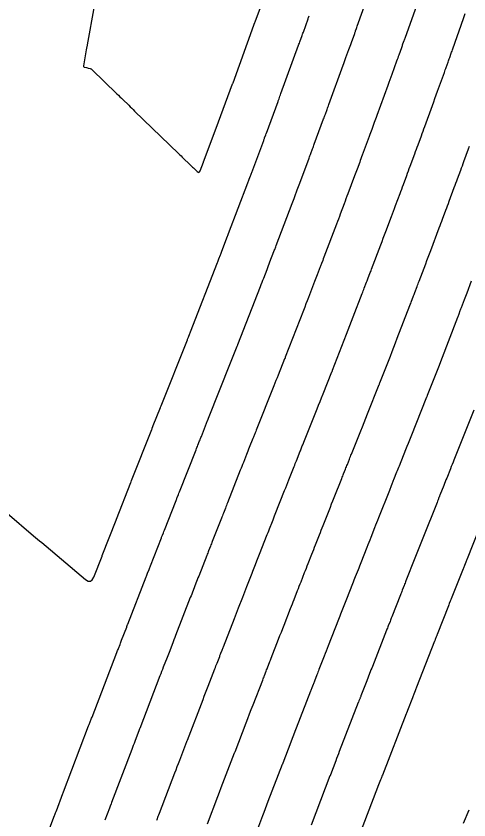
# Model space of a CAD drawing. Extents: x 1098669 to 1198896, y 698679 to 704410.
# Drawn here: x 1106741.76 to 1106769.46, y 699046.49 to 699095.68 of the extents above; entities that cross this region are included whole.
import ezdxf

# ---------------------------------------------------------------- set-up
doc = ezdxf.new("R2010")
doc.units = 0
doc.layers.add('R_Contours', color=7, linetype='Continuous')

msp = doc.modelspace()

# ---------------------------------------------------------------- linework, layer by layer
at = {"layer": 'R_Contours'}
for points in [[(1106742.937, 699043.62), (1106744.119, 699046.767), (1106744.136, 699046.813), (1106744.153, 699046.859), (1106744.214, 699047.02), (1106744.223, 699047.043), (1106744.625, 699048.106), (1106744.639, 699048.142), (1106744.667, 699048.216), (1106746.199, 699052.241), (1106746.218, 699052.29), (1106746.237, 699052.338), (1106746.255, 699052.387), (1106746.274, 699052.436), (1106746.383, 699052.721), (1106746.408, 699052.785), (1106747.926, 699056.736), (1106747.95, 699056.799), (1106747.974, 699056.861), (1106747.998, 699056.924), (1106748.022, 699056.986), (1106748.119, 699057.236), (1106748.143, 699057.299), (1106748.167, 699057.361), (1106748.191, 699057.423), (1106748.216, 699057.486), (1106748.525, 699058.288), (1106748.543, 699058.334), (1106748.585, 699058.442), (1106748.597, 699058.473), (1106749.717, 699061.36), (1106749.739, 699061.417), (1106749.761, 699061.474), (1106749.783, 699061.531), (1106749.806, 699061.587), (1106749.895, 699061.815), (1106749.917, 699061.872), (1106749.939, 699061.928), (1106749.961, 699061.985), (1106749.983, 699062.042), (1106750.651, 699063.754), (1106750.666, 699063.793), (1106750.682, 699063.832), (1106750.697, 699063.871), (1106750.712, 699063.909), (1106750.773, 699064.064), (1106750.803, 699064.142), (1106750.834, 699064.219), (1106751.55, 699066.046), (1106751.567, 699066.09), (1106751.584, 699066.134), (1106751.601, 699066.178), (1106751.619, 699066.222), (1106751.688, 699066.398), (1106751.723, 699066.486), (1106751.758, 699066.574), (1106752.769, 699069.143), (1106752.796, 699069.211), (1106752.823, 699069.28), (1106752.85, 699069.348), (1106752.878, 699069.416), (1106752.986, 699069.69), (1106753.013, 699069.758), (1106753.041, 699069.827), (1106753.068, 699069.895), (1106753.095, 699069.964), (1106753.418, 699070.78), (1106753.438, 699070.831), (1106753.458, 699070.882), (1106753.509, 699071.009), (1106753.539, 699071.085), (1106754.882, 699074.462), (1106754.923, 699074.566), (1106754.965, 699074.669), (1106755.006, 699074.773), (1106755.047, 699074.876), (1106755.29, 699075.481), (1106755.303, 699075.513), (1106755.324, 699075.566), (1106755.33, 699075.582), (1106756.71, 699079.134), (1106756.759, 699079.261), (1106756.809, 699079.389), (1106756.858, 699079.516), (1106756.907, 699079.643), (1106757.113, 699080.177), (1106757.157, 699080.293), (1106757.202, 699080.408), (1106757.246, 699080.524), (1106757.291, 699080.64), (1106757.533, 699081.271), (1106757.557, 699081.334), (1106757.581, 699081.397), (1106757.641, 699081.556), (1106757.677, 699081.65), (1106758.649, 699084.215), (1106758.688, 699084.319), (1106758.728, 699084.423), (1106758.767, 699084.527), (1106758.806, 699084.631), (1106758.962, 699085.046), (1106759.001, 699085.15), (1106759.04, 699085.254), (1106759.079, 699085.358), (1106759.118, 699085.462), (1106759.687, 699086.986), (1106759.714, 699087.058), (1106759.74, 699087.129), (1106759.767, 699087.201), (1106759.794, 699087.272), (1106759.9, 699087.559), (1106759.926, 699087.63), (1106759.953, 699087.702), (1106759.979, 699087.774), (1106760.006, 699087.845), (1106760.575, 699089.388), (1106760.602, 699089.46), (1106760.629, 699089.533), (1106760.656, 699089.606), (1106760.682, 699089.678), (1106760.789, 699089.969), (1106760.815, 699090.042), (1106760.842, 699090.115), (1106760.869, 699090.187), (1106760.895, 699090.26), (1106761.772, 699092.668), (1106761.814, 699092.785), (1106761.857, 699092.902), (1106761.899, 699093.02), (1106761.942, 699093.137), (1106762.118, 699093.626), (1106762.157, 699093.733), (1106762.196, 699093.84), (1106762.234, 699093.948), (1106762.273, 699094.055), (1106762.478, 699094.624), (1106762.491, 699094.661), (1106762.504, 699094.697), (1106762.517, 699094.734), (1106762.53, 699094.771), (1106762.582, 699094.917), (1106762.609, 699094.99), (1106762.635, 699095.063), (1106763.762, 699098.243)], [(1106766.452, 699096.893), (1106765.557, 699094.37), (1106765.538, 699094.318), (1106765.52, 699094.266), (1106765.501, 699094.215), (1106765.483, 699094.163), (1106765.409, 699093.955), (1106765.39, 699093.903), (1106765.372, 699093.851), (1106765.353, 699093.799), (1106765.334, 699093.747), (1106765.173, 699093.298), (1106765.139, 699093.205), (1106765.106, 699093.113), (1106765.073, 699093.021), (1106765.04, 699092.929), (1106764.744, 699092.109), (1106764.683, 699091.941), (1106764.623, 699091.774), (1106764.562, 699091.607), (1106764.501, 699091.44), (1106763.827, 699089.587), (1106763.788, 699089.481), (1106763.75, 699089.376), (1106763.711, 699089.27), (1106763.672, 699089.164), (1106763.518, 699088.742), (1106763.479, 699088.636), (1106763.44, 699088.53), (1106763.401, 699088.425), (1106763.362, 699088.319), (1106762.936, 699087.166), (1106762.897, 699087.061), (1106762.858, 699086.955), (1106762.819, 699086.85), (1106762.78, 699086.745), (1106762.624, 699086.323), (1106762.585, 699086.218), (1106762.546, 699086.112), (1106762.507, 699086.007), (1106762.467, 699085.902), (1106762.06, 699084.81), (1106762.002, 699084.655), (1106761.943, 699084.5), (1106761.885, 699084.345), (1106761.827, 699084.19), (1106761.594, 699083.569), (1106761.536, 699083.414), (1106761.477, 699083.259), (1106761.418, 699083.104), (1106761.36, 699082.949), (1106760.59, 699080.918), (1106760.554, 699080.822), (1106760.517, 699080.725), (1106760.443, 699080.531), (1106760.425, 699080.483), (1106760.406, 699080.435), (1106760.388, 699080.386), (1106760.37, 699080.338), (1106760.178, 699079.838), (1106760.14, 699079.738), (1106760.102, 699079.639), (1106760.063, 699079.54), (1106760.025, 699079.44), (1106759.647, 699078.459), (1106759.571, 699078.263), (1106759.495, 699078.066), (1106759.419, 699077.87), (1106759.343, 699077.673), (1106758.227, 699074.8), (1106758.212, 699074.762), (1106758.192, 699074.712), (1106758.186, 699074.698), (1106757.792, 699073.717), (1106757.726, 699073.551), (1106757.659, 699073.385), (1106757.593, 699073.218), (1106757.527, 699073.052), (1106756.453, 699070.35), (1106756.419, 699070.265), (1106756.385, 699070.179), (1106756.316, 699070.008), (1106756.299, 699069.966), (1106756.282, 699069.923), (1106756.265, 699069.88), (1106756.248, 699069.837), (1106756.026, 699069.276), (1106755.984, 699069.169), (1106755.941, 699069.061), (1106755.898, 699068.953), (1106755.856, 699068.845), (1106755.663, 699068.361), (1106755.617, 699068.245), (1106755.571, 699068.128), (1106755.524, 699068.011), (1106755.478, 699067.894), (1106754.688, 699065.888), (1106754.658, 699065.81), (1106754.627, 699065.731), (1106754.596, 699065.653), (1106754.565, 699065.575), (1106754.44, 699065.261), (1106754.409, 699065.182), (1106754.379, 699065.104), (1106754.348, 699065.025), (1106754.317, 699064.947), (1106753.765, 699063.538), (1106753.737, 699063.467), (1106753.709, 699063.395), (1106753.681, 699063.323), (1106753.653, 699063.251), (1106753.54, 699062.964), (1106753.511, 699062.893), (1106753.483, 699062.821), (1106753.455, 699062.749), (1106753.427, 699062.677), (1106752.932, 699061.408), (1106752.889, 699061.299), (1106752.846, 699061.189), (1106752.804, 699061.079), (1106752.761, 699060.97), (1106752.589, 699060.531), (1106752.546, 699060.422), (1106752.503, 699060.312), (1106752.461, 699060.203), (1106752.418, 699060.093), (1106751.52, 699057.778), (1106751.496, 699057.714), (1106751.471, 699057.65), (1106751.42, 699057.521), (1106751.396, 699057.457), (1106751.371, 699057.393), (1106751.158, 699056.842), (1106751.118, 699056.739), (1106751.078, 699056.637), (1106751.039, 699056.534), (1106750.999, 699056.432), (1106750.767, 699055.834), (1106750.716, 699055.7), (1106750.664, 699055.566), (1106750.612, 699055.433), (1106750.561, 699055.299), (1106749.324, 699052.078), (1106749.317, 699052.06), (1106749.297, 699052.007), (1106749.021, 699051.29), (1106748.975, 699051.169), (1106748.928, 699051.048), (1106748.882, 699050.926), (1106748.835, 699050.805), (1106747.601, 699047.562), (1106747.568, 699047.475), (1106747.512, 699047.33), (1106747.49, 699047.272), (1106747.468, 699047.214), (1106747.186, 699046.467)], [(1106746.529, 699096.294), (1106746.108, 699093.911), (1106746.099, 699093.862), (1106746.09, 699093.812), (1106746.054, 699093.612), (1106745.88, 699092.639), (1106745.879, 699092.61), (1106745.887, 699092.587), (1106745.904, 699092.57), (1106745.931, 699092.559), (1106746.061, 699092.526), (1106746.119, 699092.511), (1106746.177, 699092.496), (1106746.294, 699092.467), (1106746.323, 699092.457), (1106746.349, 699092.445), (1106746.374, 699092.429), (1106746.396, 699092.41), (1106747.931, 699090.919), (1106748.021, 699090.832), (1106748.111, 699090.744), (1106748.202, 699090.657), (1106748.292, 699090.57), (1106748.653, 699090.221), (1106748.743, 699090.134), (1106748.833, 699090.047), (1106748.923, 699089.959), (1106749.014, 699089.872), (1106751.689, 699087.277), (1106751.769, 699087.199), (1106751.85, 699087.122), (1106751.93, 699087.044), (1106752.011, 699086.967), (1106752.377, 699086.615), (1106752.436, 699086.558), (1106752.494, 699086.502), (1106752.553, 699086.445), (1106752.611, 699086.389), (1106752.845, 699086.162), (1106752.9, 699086.122), (1106752.947, 699086.115), (1106752.987, 699086.141), (1106753.02, 699086.201), (1106753.228, 699086.751), (1106753.234, 699086.765), (1106754.127, 699089.155), (1106754.144, 699089.203), (1106755.002, 699091.525), (1106755.012, 699091.552), (1106755.032, 699091.606), (1106756.313, 699095.125), (1106756.332, 699095.176), (1106756.375, 699095.295), (1106756.387, 699095.329), (1106756.765, 699096.379)], [(1106741.21, 699065.273), (1106742.835, 699063.882), (1106742.957, 699063.778), (1106743.079, 699063.674), (1106743.202, 699063.57), (1106743.325, 699063.466), (1106745.998, 699061.211), (1106746.163, 699061.108), (1106746.305, 699061.096), (1106746.423, 699061.174), (1106746.518, 699061.344), (1106747.016, 699062.627), (1106747.035, 699062.676), (1106747.875, 699064.831), (1106747.902, 699064.9), (1106748.782, 699067.146), (1106748.797, 699067.184), (1106748.827, 699067.26), (1106750.06, 699070.391), (1106750.076, 699070.431), (1106750.092, 699070.472), (1106750.132, 699070.572), (1106750.156, 699070.633), (1106750.587, 699071.723), (1106750.6, 699071.756), (1106750.626, 699071.821), (1106752.237, 699075.872), (1106752.253, 699075.913), (1106752.27, 699075.954), (1106752.286, 699075.995), (1106752.302, 699076.036), (1106752.394, 699076.263), (1106752.405, 699076.291), (1106752.433, 699076.364), (1106754.077, 699080.594), (1106754.1, 699080.652), (1106754.122, 699080.711), (1106754.145, 699080.769), (1106754.167, 699080.828), (1106754.257, 699081.061), (1106754.28, 699081.119), (1106754.302, 699081.178), (1106754.325, 699081.236), (1106754.347, 699081.295), (1106754.696, 699082.204), (1106754.713, 699082.249), (1106754.758, 699082.368), (1106754.764, 699082.383), (1106755.938, 699085.482), (1106755.958, 699085.535), (1106755.978, 699085.587), (1106755.998, 699085.64), (1106756.018, 699085.692), (1106756.097, 699085.903), (1106756.116, 699085.955), (1106756.136, 699086.008), (1106756.156, 699086.061), (1106756.176, 699086.113), (1106756.907, 699088.071), (1106756.921, 699088.108), (1106756.935, 699088.146), (1106756.949, 699088.184), (1106756.963, 699088.222), (1106757.033, 699088.411), (1106757.061, 699088.486), (1106757.075, 699088.524), (1106757.789, 699090.456), (1106757.803, 699090.496), (1106757.818, 699090.536), (1106757.833, 699090.575), (1106757.847, 699090.615), (1106757.905, 699090.774), (1106757.935, 699090.854), (1106757.964, 699090.933), (1106759.043, 699093.896), (1106759.067, 699093.964), (1106759.091, 699094.031), (1106759.116, 699094.098), (1106759.14, 699094.165), (1106759.237, 699094.434), (1106759.261, 699094.501), (1106759.285, 699094.568), (1106759.309, 699094.635), (1106759.334, 699094.702), (1106759.621, 699095.502), (1106759.637, 699095.544), (1106759.652, 699095.587), (1106759.69, 699095.693)], [(1106750.367, 699046.468), (1106750.386, 699046.517), (1106750.46, 699046.712), (1106750.497, 699046.81), (1106750.535, 699046.908), (1106751.471, 699049.368), (1106751.545, 699049.562), (1106751.62, 699049.757), (1106751.694, 699049.951), (1106751.768, 699050.145), (1106752.212, 699051.3), (1106752.232, 699051.351), (1106752.24, 699051.371), (1106753.196, 699053.861), (1106753.275, 699054.066), (1106753.354, 699054.272), (1106753.433, 699054.477), (1106753.513, 699054.682), (1106753.924, 699055.742), (1106753.957, 699055.827), (1106753.99, 699055.913), (1106754.023, 699055.998), (1106754.056, 699056.083), (1106754.216, 699056.498), (1106754.235, 699056.547), (1106754.254, 699056.596), (1106754.273, 699056.645), (1106754.292, 699056.694), (1106754.368, 699056.889), (1106754.387, 699056.937), (1106754.406, 699056.986), (1106754.425, 699057.035), (1106754.444, 699057.084), (1106755.119, 699058.826), (1106755.182, 699058.988), (1106755.246, 699059.151), (1106755.309, 699059.313), (1106755.373, 699059.475), (1106755.627, 699060.125), (1106755.69, 699060.287), (1106755.754, 699060.449), (1106755.817, 699060.612), (1106755.881, 699060.774), (1106756.203, 699061.6), (1106756.244, 699061.705), (1106756.285, 699061.81), (1106756.326, 699061.915), (1106756.367, 699062.019), (1106756.532, 699062.438), (1106756.573, 699062.543), (1106756.614, 699062.648), (1106756.656, 699062.753), (1106756.697, 699062.858), (1106757.084, 699063.847), (1106757.129, 699063.96), (1106757.173, 699064.073), (1106757.218, 699064.186), (1106757.262, 699064.299), (1106757.441, 699064.751), (1106757.485, 699064.864), (1106757.53, 699064.977), (1106757.575, 699065.09), (1106757.619, 699065.203), (1106758.187, 699066.646), (1106758.253, 699066.811), (1106758.318, 699066.976), (1106758.383, 699067.141), (1106758.449, 699067.306), (1106758.77, 699068.115), (1106758.806, 699068.205), (1106758.842, 699068.295), (1106758.877, 699068.385), (1106758.913, 699068.475), (1106759.079, 699068.895), (1106759.103, 699068.955), (1106759.127, 699069.015), (1106759.15, 699069.075), (1106759.174, 699069.135), (1106759.27, 699069.375), (1106759.294, 699069.435), (1106759.318, 699069.495), (1106759.342, 699069.555), (1106759.366, 699069.615), (1106760.172, 699071.642), (1106760.263, 699071.871), (1106760.354, 699072.1), (1106760.446, 699072.328), (1106760.537, 699072.557), (1106761.083, 699073.916), (1106761.092, 699073.939), (1106761.11, 699073.983), (1106761.123, 699074.018), (1106761.976, 699076.213), (1106762.079, 699076.478), (1106762.182, 699076.744), (1106762.285, 699077.01), (1106762.387, 699077.275), (1106762.937, 699078.703), (1106762.969, 699078.787), (1106763.001, 699078.87), (1106763.033, 699078.953), (1106763.065, 699079.036), (1106763.206, 699079.405), (1106763.231, 699079.47), (1106763.256, 699079.535), (1106763.281, 699079.6), (1106763.306, 699079.665), (1106763.405, 699079.926), (1106763.429, 699079.991), (1106763.454, 699080.056), (1106763.479, 699080.121), (1106763.504, 699080.186), (1106764.071, 699081.682), (1106764.149, 699081.888), (1106764.227, 699082.095), (1106764.304, 699082.301), (1106764.382, 699082.507), (1106764.721, 699083.408), (1106764.784, 699083.577), (1106764.847, 699083.746), (1106764.91, 699083.914), (1106764.973, 699084.083), (1106765.248, 699084.817), (1106765.299, 699084.956), (1106765.351, 699085.095), (1106765.403, 699085.234), (1106765.455, 699085.374), (1106765.661, 699085.93), (1106765.712, 699086.07), (1106765.764, 699086.209), (1106765.815, 699086.348), (1106765.867, 699086.487), (1106766.149, 699087.251), (1106766.2, 699087.389), (1106766.251, 699087.528), (1106766.302, 699087.666), (1106766.353, 699087.805), (1106766.556, 699088.359), (1106766.606, 699088.498), (1106766.657, 699088.637), (1106766.708, 699088.775), (1106766.758, 699088.914), (1106767.231, 699090.211), (1106767.31, 699090.428), (1106767.388, 699090.646), (1106767.467, 699090.863), (1106767.546, 699091.081), (1106767.961, 699092.231), (1106767.989, 699092.309), (1106768.017, 699092.386), (1106768.045, 699092.463), (1106768.072, 699092.54), (1106768.191, 699092.87), (1106768.215, 699092.937), (1106768.239, 699093.004), (1106768.263, 699093.071), (1106768.287, 699093.139), (1106768.383, 699093.408), (1106768.407, 699093.475), (1106768.431, 699093.543), (1106768.455, 699093.61), (1106768.479, 699093.677), (1106769.141, 699095.542), (1106769.244, 699095.834)], [(1106753.468, 699046.254), (1106754.107, 699047.932), (1106754.209, 699048.199), (1106754.311, 699048.466), (1106754.413, 699048.733), (1106754.516, 699049), (1106755.128, 699050.593), (1106755.145, 699050.637), (1106755.155, 699050.664), (1106755.831, 699052.423), (1106755.937, 699052.7), (1106756.044, 699052.977), (1106756.151, 699053.253), (1106756.258, 699053.53), (1106756.848, 699055.052), (1106756.875, 699055.12), (1106756.901, 699055.188), (1106756.927, 699055.257), (1106756.954, 699055.325), (1106757.061, 699055.604), (1106757.087, 699055.669), (1106757.112, 699055.735), (1106757.138, 699055.8), (1106757.163, 699055.866), (1106757.265, 699056.127), (1106757.291, 699056.193), (1106757.316, 699056.258), (1106757.342, 699056.324), (1106757.367, 699056.389), (1106757.821, 699057.558), (1106757.904, 699057.774), (1106757.988, 699057.989), (1106758.072, 699058.204), (1106758.156, 699058.419), (1106758.555, 699059.438), (1106758.608, 699059.574), (1106758.661, 699059.71), (1106758.715, 699059.846), (1106758.768, 699059.982), (1106758.98, 699060.527), (1106759.033, 699060.663), (1106759.086, 699060.799), (1106759.14, 699060.935), (1106759.193, 699061.071), (1106759.412, 699061.626), (1106759.466, 699061.763), (1106759.52, 699061.901), (1106759.574, 699062.039), (1106759.628, 699062.177), (1106759.855, 699062.757), (1106759.911, 699062.9), (1106759.967, 699063.042), (1106760.024, 699063.185), (1106760.08, 699063.328), (1106760.317, 699063.927), (1106760.375, 699064.075), (1106760.434, 699064.222), (1106760.492, 699064.37), (1106760.55, 699064.517), (1106760.907, 699065.424), (1106760.986, 699065.624), (1106761.065, 699065.824), (1106761.144, 699066.024), (1106761.224, 699066.224), (1106761.685, 699067.385), (1106761.714, 699067.457), (1106761.742, 699067.529), (1106761.771, 699067.601), (1106761.8, 699067.673), (1106761.914, 699067.962), (1106761.942, 699068.034), (1106761.971, 699068.106), (1106762, 699068.179), (1106762.028, 699068.251), (1106762.156, 699068.57), (1106762.187, 699068.648), (1106762.218, 699068.725), (1106762.248, 699068.802), (1106762.279, 699068.88), (1106762.841, 699070.293), (1106762.945, 699070.554), (1106763.049, 699070.815), (1106763.154, 699071.076), (1106763.258, 699071.337), (1106763.979, 699073.133), (1106763.987, 699073.152), (1106764.002, 699073.19), (1106764.02, 699073.236), (1106764.656, 699074.872), (1106764.762, 699075.147), (1106764.869, 699075.422), (1106764.975, 699075.696), (1106765.081, 699075.971), (1106765.849, 699077.967), (1106765.875, 699078.033), (1106765.901, 699078.1), (1106765.927, 699078.167), (1106765.952, 699078.234), (1106766.055, 699078.502), (1106766.08, 699078.569), (1106766.106, 699078.635), (1106766.132, 699078.702), (1106766.157, 699078.769), (1106766.293, 699079.127), (1106766.324, 699079.208), (1106766.355, 699079.29), (1106766.386, 699079.372), (1106766.417, 699079.454), (1106766.821, 699080.52), (1106766.899, 699080.725), (1106766.976, 699080.931), (1106767.054, 699081.136), (1106767.131, 699081.341), (1106767.649, 699082.72), (1106767.7, 699082.856), (1106767.751, 699082.991), (1106767.802, 699083.127), (1106767.852, 699083.263), (1106768.055, 699083.807), (1106768.106, 699083.942), (1106768.157, 699084.078), (1106768.207, 699084.214), (1106768.258, 699084.35), (1106768.571, 699085.197), (1106768.62, 699085.33), (1106768.67, 699085.462), (1106768.719, 699085.595), (1106768.768, 699085.728), (1106768.964, 699086.259), (1106769.013, 699086.392), (1106769.062, 699086.525), (1106769.111, 699086.658), (1106769.16, 699086.791), (1106769.439, 699087.555), (1106769.502, 699087.726)], [(1106769.608, 699079.456), (1106769.33, 699078.722), (1106769.293, 699078.623), (1106769.255, 699078.525), (1106769.218, 699078.426), (1106769.181, 699078.327), (1106768.994, 699077.837), (1106768.975, 699077.787), (1106768.956, 699077.736), (1106768.936, 699077.685), (1106768.917, 699077.635), (1106768.839, 699077.432), (1106768.82, 699077.382), (1106768.801, 699077.331), (1106768.781, 699077.28), (1106768.762, 699077.23), (1106767.716, 699074.514), (1106767.635, 699074.307), (1106767.555, 699074.099), (1106767.475, 699073.892), (1106767.394, 699073.684), (1106766.916, 699072.454), (1106766.887, 699072.379), (1106766.876, 699072.351), (1106765.902, 699069.924), (1106765.823, 699069.727), (1106765.744, 699069.53), (1106765.665, 699069.333), (1106765.587, 699069.137), (1106765.193, 699068.144), (1106765.155, 699068.05), (1106765.117, 699067.955), (1106765.079, 699067.86), (1106765.042, 699067.766), (1106764.858, 699067.307), (1106764.837, 699067.252), (1106764.815, 699067.198), (1106764.794, 699067.144), (1106764.772, 699067.089), (1106764.686, 699066.872), (1106764.665, 699066.818), (1106764.643, 699066.763), (1106764.621, 699066.709), (1106764.6, 699066.655), (1106763.931, 699064.973), (1106763.872, 699064.823), (1106763.812, 699064.672), (1106763.753, 699064.522), (1106763.693, 699064.371), (1106763.456, 699063.769), (1106763.396, 699063.618), (1106763.337, 699063.467), (1106763.278, 699063.317), (1106763.218, 699063.166), (1106762.846, 699062.226), (1106762.804, 699062.119), (1106762.762, 699062.012), (1106762.72, 699061.905), (1106762.678, 699061.797), (1106762.51, 699061.369), (1106762.468, 699061.261), (1106762.426, 699061.154), (1106762.383, 699061.047), (1106762.341, 699060.94), (1106761.968, 699059.992), (1106761.928, 699059.89), (1106761.888, 699059.788), (1106761.848, 699059.686), (1106761.808, 699059.583), (1106761.649, 699059.175), (1106761.609, 699059.073), (1106761.569, 699058.97), (1106761.529, 699058.868), (1106761.489, 699058.766), (1106760.857, 699057.152), (1106760.793, 699056.99), (1106760.73, 699056.828), (1106760.667, 699056.666), (1106760.604, 699056.503), (1106760.29, 699055.695), (1106760.259, 699055.613), (1106760.227, 699055.531), (1106760.195, 699055.448), (1106760.163, 699055.366), (1106760.01, 699054.975), (1106759.99, 699054.924), (1106759.971, 699054.873), (1106759.951, 699054.822), (1106759.931, 699054.771), (1106759.852, 699054.566), (1106759.832, 699054.515), (1106759.812, 699054.464), (1106759.793, 699054.413), (1106759.773, 699054.362), (1106758.902, 699052.115), (1106758.818, 699051.899), (1106758.734, 699051.682), (1106758.651, 699051.465), (1106758.567, 699051.249), (1106758.071, 699049.957), (1106758.052, 699049.909), (1106758.044, 699049.886), (1106757.17, 699047.613), (1106757.086, 699047.394), (1106757.002, 699047.175), (1106756.919, 699046.956), (1106756.835, 699046.737), (1106756.402, 699045.6)], [(1106769.772, 699071.568), (1106768.545, 699068.51), (1106768.492, 699068.378), (1106768.439, 699068.246), (1106768.386, 699068.113), (1106768.333, 699067.981), (1106768.106, 699067.409), (1106768.061, 699067.297), (1106768.017, 699067.185), (1106767.972, 699067.073), (1106767.927, 699066.961), (1106767.688, 699066.363), (1106767.674, 699066.326), (1106767.659, 699066.29), (1106767.645, 699066.253), (1106767.63, 699066.217), (1106767.573, 699066.071), (1106767.544, 699065.997), (1106767.515, 699065.924), (1106766.639, 699063.723), (1106766.599, 699063.622), (1106766.559, 699063.521), (1106766.519, 699063.42), (1106766.479, 699063.319), (1106766.32, 699062.915), (1106766.28, 699062.814), (1106766.241, 699062.713), (1106766.201, 699062.612), (1106766.161, 699062.511), (1106765.613, 699061.125), (1106765.584, 699061.053), (1106765.556, 699060.981), (1106765.528, 699060.91), (1106765.5, 699060.838), (1106765.387, 699060.551), (1106765.359, 699060.479), (1106765.331, 699060.407), (1106765.303, 699060.336), (1106765.275, 699060.264), (1106764.743, 699058.913), (1106764.716, 699058.845), (1106764.689, 699058.777), (1106764.663, 699058.709), (1106764.636, 699058.64), (1106764.53, 699058.367), (1106764.503, 699058.299), (1106764.476, 699058.231), (1106764.45, 699058.163), (1106764.423, 699058.095), (1106763.556, 699055.882), (1106763.514, 699055.774), (1106763.472, 699055.666), (1106763.43, 699055.558), (1106763.388, 699055.45), (1106763.214, 699055.001), (1106763.175, 699054.902), (1106763.137, 699054.803), (1106763.099, 699054.704), (1106763.06, 699054.605), (1106762.855, 699054.08), (1106762.842, 699054.046), (1106762.829, 699054.012), (1106762.816, 699053.978), (1106762.802, 699053.944), (1106762.737, 699053.774), (1106762.71, 699053.706), (1106762.697, 699053.672), (1106761.535, 699050.674), (1106761.479, 699050.531), (1106761.424, 699050.387), (1106761.369, 699050.244), (1106761.313, 699050.1), (1106760.987, 699049.249), (1106760.965, 699049.194), (1106760.96, 699049.18), (1106759.804, 699046.173)], [(1106770.429, 699065.194), (1106769.347, 699062.472), (1106769.327, 699062.42), (1106769.306, 699062.369), (1106769.286, 699062.318), (1106769.266, 699062.266), (1106769.185, 699062.061), (1106769.164, 699062.009), (1106769.144, 699061.958), (1106769.124, 699061.907), (1106769.104, 699061.855), (1106768.379, 699060.023), (1106768.365, 699059.987), (1106768.35, 699059.951), (1106768.336, 699059.914), (1106768.322, 699059.878), (1106768.265, 699059.733), (1106768.237, 699059.661), (1106768.208, 699059.588), (1106767.518, 699057.834), (1106767.504, 699057.8), (1106767.491, 699057.766), (1106767.477, 699057.731), (1106767.464, 699057.697), (1106767.397, 699057.526), (1106767.37, 699057.457), (1106767.357, 699057.423), (1106766.256, 699054.612), (1106766.235, 699054.558), (1106766.214, 699054.505), (1106766.193, 699054.451), (1106766.172, 699054.397), (1106766.089, 699054.182), (1106766.068, 699054.129), (1106766.047, 699054.075), (1106766.026, 699054.021), (1106766.006, 699053.968), (1106765.7, 699053.184), (1106765.681, 699053.134), (1106765.635, 699053.016), (1106765.622, 699052.982), (1106764.168, 699049.233), (1106764.141, 699049.163), (1106764.114, 699049.092), (1106764.087, 699049.022), (1106764.06, 699048.952), (1106763.9, 699048.536), (1106763.876, 699048.473), (1106762.438, 699044.733)], [(1106769.126, 699046.297), (1106769.471, 699047.114)]]:
    msp.add_lwpolyline(points, dxfattribs=at)

doc.saveas('drawing.dxf')
